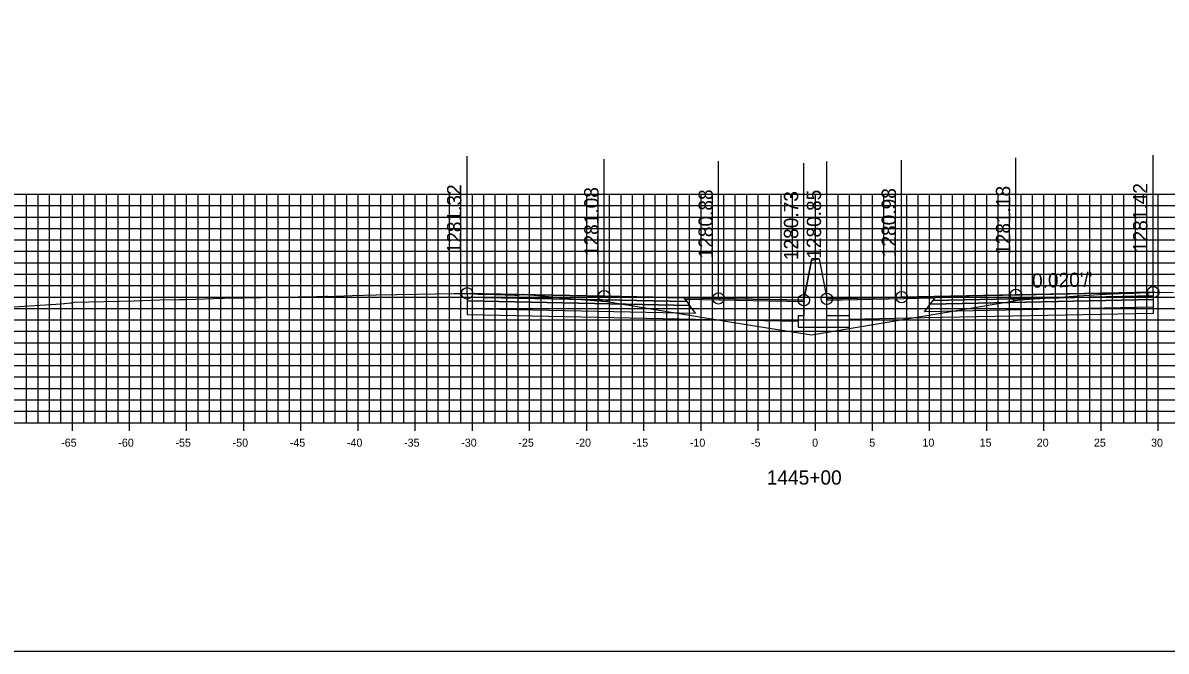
# Model space of a CAD drawing. Extents: x 674939 to 678919, y 750652 to 765176.
# Drawn here: x 678679.2 to 678779.2, y 759202.6 to 759257.6 of the extents above; entities that cross this region are included whole.
import ezdxf

# ---------------------------------------------------------------- set-up
doc = ezdxf.new("R2010")
doc.units = 0
for name, color, linetype in [('R_Alt Surface', 7, 'Continuous'), ('R_Axis', 7, 'Continuous'), ('R_Axis Annot', 7, 'Continuous'), ('R_Exist Surface', 7, 'Continuous'), ('R_Fin Surface', 7, 'Continuous'), ('R_Grid', 7, 'Continuous'), ('R_No Plot', 7, 'Continuous'), ('R_Proposed Road', 7, 'Continuous'), ('R_Xsect Elev', 7, 'Continuous'), ('R_Xsect Slope', 7, 'Continuous')]:
    doc.layers.add(name, color=color, linetype=linetype)

msp = doc.modelspace()

# ---------------------------------------------------------------- linework, layer by layer
for points in [[(678748.2, 759236.78), (678747.53, 759233.28)], [(678748.86, 759236.9), (678748.86, 759236.9), (678748.2, 759236.9), (678748.2, 759236.78)], [(678748.86, 759236.9), (678749.53, 759233.4)]]:
    msp.add_lwpolyline(points)
at = {"layer": 'R_Alt Surface'}
for points in [[(678718.06, 759233.54), (678718.06, 759233.21), (678737.56, 759232.82), (678737.31, 759233.15)], [(678778.08, 759233.32), (678778.08, 759232.66), (678758.08, 759232.26), (678758.58, 759232.93)], [(678778.08, 759233.65), (678778.08, 759233.32), (678758.58, 759232.93), (678758.83, 759233.26)], [(678718.06, 759233.21), (678718.06, 759232.55), (678738.06, 759232.15), (678737.56, 759232.82)]]:
    msp.add_lwpolyline(points, close=True, dxfattribs=at)
for points in [[(678718.06, 759232.55), (678718.06, 759232.01), (678738.06, 759231.61), (678747.03, 759231.43)], [(678778.08, 759232.66), (678778.08, 759232.12), (678758.08, 759231.72), (678751.53, 759231.58)]]:
    msp.add_lwpolyline(points, dxfattribs=at)
at = {"layer": 'R_Axis'}
for p, q in [((678598.53, 759222.55), (678898.53, 759222.55)), ((678683.53, 759221.85), (678683.53, 759223.25)), ((678688.53, 759221.85), (678688.53, 759223.25)), ((678693.53, 759221.85), (678693.53, 759223.25)), ((678698.53, 759221.85), (678698.53, 759223.25)), ((678703.53, 759221.85), (678703.53, 759223.25)), ((678708.53, 759221.85), (678708.53, 759223.25)), ((678713.53, 759221.85), (678713.53, 759223.25)), ((678718.53, 759221.85), (678718.53, 759223.25)), ((678723.53, 759221.85), (678723.53, 759223.25)), ((678728.53, 759221.85), (678728.53, 759223.25)), ((678733.53, 759221.85), (678733.53, 759223.25)), ((678738.53, 759221.85), (678738.53, 759223.25)), ((678743.53, 759221.85), (678743.53, 759223.25)), ((678748.53, 759221.85), (678748.53, 759223.25)), ((678753.53, 759221.85), (678753.53, 759223.25)), ((678758.53, 759221.85), (678758.53, 759223.25)), ((678763.53, 759221.85), (678763.53, 759223.25)), ((678768.53, 759221.85), (678768.53, 759223.25)), ((678773.53, 759221.85), (678773.53, 759223.25)), ((678778.53, 759221.85), (678778.53, 759223.25))]:
    msp.add_line(p, q, dxfattribs=at)
at = {"layer": 'R_Exist Surface'}
msp.add_lwpolyline([(678677.02, 759232.59), (678682.09, 759232.93), (678682.81, 759232.98), (678682.84, 759232.98), (678683.37, 759233.05), (678683.48, 759233.05), (678683.66, 759233.09), (678688.93, 759233.22), (678691.17, 759233.29), (678692.88, 759233.32), (678693.4, 759233.33), (678693.49, 759233.33), (678693.55, 759233.33), (678695.89, 759233.41), (678696.8, 759233.44), (678698.47, 759233.48), (678704.88, 759233.61), (678705.74, 759233.63), (678705.86, 759233.62), (678706.43, 759233.61), (678706.6, 759233.63), (678708.02, 759233.68), (678710.1, 759233.73), (678713.66, 759233.81), (678716.92, 759233.85), (678717.96, 759233.87), (678718.06, 759233.87), (678718.13, 759233.87), (678718.29, 759233.87), (678718.46, 759233.85), (678719.03, 759233.8), (678719.26, 759233.79), (678719.69, 759233.77), (678719.97, 759233.79), (678720.14, 759233.81), (678720.2, 759233.79), (678720.55, 759233.78), (678722.25, 759233.71), (678722.43, 759233.7), (678722.54, 759233.72), (678722.9, 759233.8), (678722.98, 759233.8), (678726.48, 759233.48), (678728.04, 759233.32), (678730.29, 759233.15), (678741.74, 759231.25), (678748.2, 759230.23), (678762.8, 759232.7), (678766.41, 759233.29), (678769.08, 759233.47), (678771.15, 759233.62), (678773.76, 759233.8), (678773.85, 759233.8), (678773.96, 759233.81), (678775.23, 759233.85), (678776.36, 759233.9), (678776.93, 759233.92), (678777.78, 759233.95), (678778.01, 759233.97), (678778.08, 759233.98), (678778.13, 759233.98), (678778.27, 759233.98), (678779.87, 759233.96)], dxfattribs=at)
at = {"layer": 'R_Fin Surface'}
for points in [[(678718.06, 759233.87), (678730.06, 759233.63), (678737.06, 759233.49), (678740.06, 759233.43), (678747.53, 759233.28), (678748.2, 759236.78), (678748.86, 759236.9), (678749.53, 759233.4), (678756.08, 759233.54), (678759.08, 759233.6), (678766.08, 759233.74), (678778.08, 759233.98)], [(678747.53, 759233.28), (678740.06, 759233.43), (678730.06, 759233.63), (678718.06, 759233.87)], [(678778.08, 759233.98), (678766.08, 759233.74), (678756.08, 759233.54), (678749.53, 759233.4)]]:
    msp.add_lwpolyline(points, dxfattribs=at)
for points in [[(678718.06, 759233.87), (678718.06, 759233.54), (678737.31, 759233.15), (678737.06, 759233.49)], [(678737.06, 759233.49), (678747.53, 759233.28), (678747.54, 759233.12), (678737.18, 759233.33)], [(678758.96, 759233.44), (678749.53, 759233.25), (678749.53, 759233.4), (678759.08, 759233.6)], [(678778.08, 759233.98), (678778.08, 759233.65), (678758.83, 759233.26), (678759.08, 759233.6)]]:
    msp.add_lwpolyline(points, close=True, dxfattribs=at)
at = {"layer": 'R_Grid'}
for p, q in [((678598.53, 759242.55), (678898.53, 759242.55)), ((678679.53, 759222.55), (678679.53, 759242.55)), ((678680.53, 759222.55), (678680.53, 759242.55)), ((678681.53, 759222.55), (678681.53, 759242.55)), ((678682.53, 759222.55), (678682.53, 759242.55)), ((678683.53, 759222.55), (678683.53, 759242.55)), ((678684.53, 759222.55), (678684.53, 759242.55)), ((678685.53, 759222.55), (678685.53, 759242.55)), ((678686.53, 759222.55), (678686.53, 759242.55)), ((678687.53, 759222.55), (678687.53, 759242.55)), ((678688.53, 759222.55), (678688.53, 759242.55)), ((678689.53, 759222.55), (678689.53, 759242.55)), ((678690.53, 759222.55), (678690.53, 759242.55)), ((678691.53, 759222.55), (678691.53, 759242.55)), ((678692.53, 759222.55), (678692.53, 759242.55)), ((678693.53, 759222.55), (678693.53, 759242.55)), ((678694.53, 759222.55), (678694.53, 759242.55)), ((678695.53, 759222.55), (678695.53, 759242.55)), ((678696.53, 759222.55), (678696.53, 759242.55)), ((678697.53, 759222.55), (678697.53, 759242.55)), ((678698.53, 759222.55), (678698.53, 759242.55)), ((678699.53, 759222.55), (678699.53, 759242.55)), ((678700.53, 759222.55), (678700.53, 759242.55)), ((678701.53, 759222.55), (678701.53, 759242.55)), ((678702.53, 759222.55), (678702.53, 759242.55)), ((678703.53, 759222.55), (678703.53, 759242.55)), ((678704.53, 759222.55), (678704.53, 759242.55)), ((678705.53, 759222.55), (678705.53, 759242.55)), ((678706.53, 759222.55), (678706.53, 759242.55)), ((678707.53, 759222.55), (678707.53, 759242.55)), ((678708.53, 759222.55), (678708.53, 759242.55)), ((678709.53, 759222.55), (678709.53, 759242.55)), ((678710.53, 759222.55), (678710.53, 759242.55)), ((678711.53, 759222.55), (678711.53, 759242.55)), ((678712.53, 759222.55), (678712.53, 759242.55)), ((678713.53, 759222.55), (678713.53, 759242.55)), ((678714.53, 759222.55), (678714.53, 759242.55)), ((678715.53, 759222.55), (678715.53, 759242.55)), ((678716.53, 759222.55), (678716.53, 759242.55)), ((678717.53, 759222.55), (678717.53, 759242.55)), ((678718.53, 759222.55), (678718.53, 759242.55)), ((678719.53, 759222.55), (678719.53, 759242.55)), ((678720.53, 759222.55), (678720.53, 759242.55)), ((678721.53, 759222.55), (678721.53, 759242.55)), ((678722.53, 759222.55), (678722.53, 759242.55)), ((678723.53, 759222.55), (678723.53, 759242.55)), ((678724.53, 759222.55), (678724.53, 759242.55)), ((678725.53, 759222.55), (678725.53, 759242.55)), ((678726.53, 759222.55), (678726.53, 759242.55)), ((678727.53, 759222.55), (678727.53, 759242.55)), ((678728.53, 759222.55), (678728.53, 759242.55)), ((678729.53, 759222.55), (678729.53, 759242.55)), ((678730.53, 759222.55), (678730.53, 759242.55)), ((678731.53, 759222.55), (678731.53, 759242.55)), ((678732.53, 759222.55), (678732.53, 759242.55)), ((678733.53, 759222.55), (678733.53, 759242.55)), ((678734.53, 759222.55), (678734.53, 759242.55)), ((678735.53, 759222.55), (678735.53, 759242.55)), ((678736.53, 759222.55), (678736.53, 759242.55)), ((678737.53, 759222.55), (678737.53, 759242.55)), ((678738.53, 759222.55), (678738.53, 759242.55)), ((678739.53, 759222.55), (678739.53, 759242.55)), ((678740.53, 759222.55), (678740.53, 759242.55)), ((678741.53, 759222.55), (678741.53, 759242.55)), ((678742.53, 759222.55), (678742.53, 759242.55)), ((678743.53, 759222.55), (678743.53, 759242.55)), ((678744.53, 759222.55), (678744.53, 759242.55)), ((678745.53, 759222.55), (678745.53, 759242.55)), ((678746.53, 759222.55), (678746.53, 759242.55)), ((678747.53, 759222.55), (678747.53, 759242.55)), ((678748.53, 759222.55), (678748.53, 759242.55)), ((678749.53, 759222.55), (678749.53, 759242.55)), ((678750.53, 759222.55), (678750.53, 759242.55)), ((678751.53, 759222.55), (678751.53, 759242.55)), ((678752.53, 759222.55), (678752.53, 759242.55)), ((678753.53, 759222.55), (678753.53, 759242.55)), ((678754.53, 759222.55), (678754.53, 759242.55)), ((678755.53, 759222.55), (678755.53, 759242.55)), ((678756.53, 759222.55), (678756.53, 759242.55)), ((678757.53, 759222.55), (678757.53, 759242.55)), ((678758.53, 759222.55), (678758.53, 759242.55)), ((678759.53, 759222.55), (678759.53, 759242.55)), ((678760.53, 759222.55), (678760.53, 759242.55)), ((678761.53, 759222.55), (678761.53, 759242.55)), ((678762.53, 759222.55), (678762.53, 759242.55)), ((678763.53, 759222.55), (678763.53, 759242.55)), ((678764.53, 759222.55), (678764.53, 759242.55)), ((678765.53, 759222.55), (678765.53, 759242.55)), ((678766.53, 759222.55), (678766.53, 759242.55)), ((678767.53, 759222.55), (678767.53, 759242.55)), ((678768.53, 759222.55), (678768.53, 759242.55)), ((678769.53, 759222.55), (678769.53, 759242.55)), ((678770.53, 759222.55), (678770.53, 759242.55)), ((678771.53, 759222.55), (678771.53, 759242.55)), ((678772.53, 759222.55), (678772.53, 759242.55)), ((678773.53, 759222.55), (678773.53, 759242.55)), ((678774.53, 759222.55), (678774.53, 759242.55)), ((678775.53, 759222.55), (678775.53, 759242.55)), ((678776.53, 759222.55), (678776.53, 759242.55)), ((678777.53, 759222.55), (678777.53, 759242.55)), ((678778.53, 759222.55), (678778.53, 759242.55)), ((678598.53, 759241.55), (678898.53, 759241.55)), ((678598.53, 759240.55), (678898.53, 759240.55)), ((678598.53, 759239.55), (678898.53, 759239.55)), ((678598.53, 759238.55), (678898.53, 759238.55)), ((678598.53, 759237.55), (678898.53, 759237.55)), ((678598.53, 759236.55), (678898.53, 759236.55)), ((678598.53, 759235.55), (678898.53, 759235.55)), ((678598.53, 759234.55), (678898.53, 759234.55)), ((678598.53, 759233.55), (678898.53, 759233.55)), ((678598.53, 759232.55), (678898.53, 759232.55)), ((678598.53, 759231.55), (678898.53, 759231.55)), ((678598.53, 759230.55), (678898.53, 759230.55)), ((678598.53, 759229.55), (678898.53, 759229.55)), ((678598.53, 759228.55), (678898.53, 759228.55)), ((678598.53, 759227.55), (678898.53, 759227.55)), ((678598.53, 759226.55), (678898.53, 759226.55)), ((678598.53, 759225.55), (678898.53, 759225.55)), ((678598.53, 759224.55), (678898.53, 759224.55)), ((678598.53, 759223.55), (678898.53, 759223.55)), ((678598.53, 759222.55), (678898.53, 759222.55))]:
    msp.add_line(p, q, dxfattribs=at)
at = {"layer": 'R_No Plot'}
msp.add_lwpolyline([(678578.53, 759202.55), (678918.53, 759202.55), (678918.53, 759422.55), (678578.53, 759422.55)], close=True, dxfattribs=at)
for centre in [(678718.06, 759233.87), (678778.08, 759233.98), (678730.06, 759233.63), (678740.06, 759233.43), (678747.53, 759233.28), (678749.53, 759233.4), (678756.08, 759233.54), (678766.08, 759233.74)]:
    msp.add_circle(centre, 0.5, dxfattribs=at)
at = {"layer": 'R_Proposed Road'}
msp.add_lwpolyline([(678747.53, 759233.28), (678747.53, 759231.9), (678747.03, 759231.9), (678747.03, 759230.9), (678751.53, 759230.9), (678751.53, 759231.9), (678749.53, 759231.9), (678749.53, 759233.4)], dxfattribs=at)
at = {"layer": 'R_Xsect Elev'}
for p, q in [((678718.06, 759233.87), (678718.06, 759245.87)), ((678730.06, 759233.63), (678730.06, 759245.63)), ((678740.06, 759233.43), (678740.06, 759245.43)), ((678749.53, 759233.4), (678749.53, 759245.4)), ((678756.08, 759233.54), (678756.08, 759245.54)), ((678766.08, 759233.74), (678766.08, 759245.74)), ((678778.08, 759233.98), (678778.08, 759245.98)), ((678747.53, 759233.28), (678747.53, 759245.28))]:
    msp.add_line(p, q, dxfattribs=at)

# ---------------------------------------------------------------- texts
at = {"layer": 'R_Axis Annot'}
for s, height, p in [('-65', 0.7, (678682.55, 759220.45)), ('-60', 0.7, (678687.55, 759220.45)), ('-55', 0.7, (678692.55, 759220.45)), ('-50', 0.7, (678697.55, 759220.45)), ('-45', 0.7, (678702.55, 759220.45)), ('-40', 0.7, (678707.55, 759220.45)), ('-35', 0.7, (678712.55, 759220.45)), ('-30', 0.7, (678717.55, 759220.45)), ('-25', 0.7, (678722.55, 759220.45)), ('-20', 0.7, (678727.55, 759220.45)), ('-15', 0.7, (678732.55, 759220.45)), ('-10', 0.7, (678737.55, 759220.45)), ('-5', 0.7, (678742.9, 759220.45)), ('0', 0.7, (678748.25, 759220.45)), ('5', 0.7, (678753.25, 759220.45)), ('10', 0.7, (678757.9, 759220.45)), ('15', 0.7, (678762.9, 759220.45)), ('20', 0.7, (678767.9, 759220.45)), ('25', 0.7, (678772.9, 759220.45)), ('30', 0.7, (678777.9, 759220.45)), ('1445+00', 1.25, (678744.28, 759217.13))]:
    msp.add_text(s, height=height, dxfattribs=at).set_placement(p)
at = {"layer": 'R_Xsect Elev'}
for s, p in [('1281.32', (678717.56, 759237.37)), ('1281.42', (678777.58, 759237.48)), ('1281.08', (678729.56, 759237.13)), ('1280.88', (678739.56, 759236.93)), ('1280.73', (678747.03, 759236.78)), ('1280.85', (678749.03, 759236.9)), ('1280.98', (678755.58, 759237.04)), ('1281.18', (678765.58, 759237.24))]:
    msp.add_text(s, height=1.25, rotation=90, dxfattribs=at).set_placement(p)
at = {"layer": 'R_Xsect Slope'}
msp.add_text("0.020'/'", height=1.25, rotation=1.1458, dxfattribs=at).set_placement((678767.5, 759234.36))

doc.saveas('drawing.dxf')
